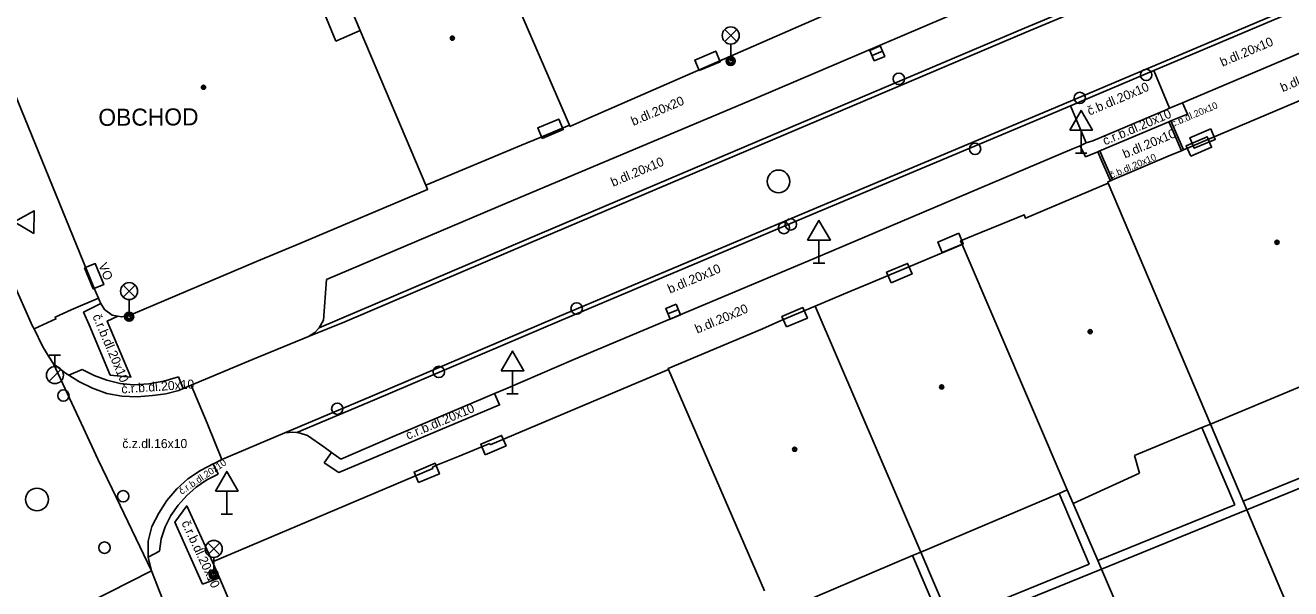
# Model space of a CAD drawing. Extents: x -596229 to -595156, y -1161237 to -1159376.
# Drawn here: x -595792.4 to -595736.8, y -1160698.7 to -1160673.9 of the extents above; entities that cross this region are included whole.
import ezdxf

# ---------------------------------------------------------------- set-up
doc = ezdxf.new("R2010")
doc.units = 0
for name, color, linetype in [('DOP - kresba z DSPS bez souradnic', 7, 'Continuous'), ('DOP - rozhrani ploch obecne', 7, 'Continuous'), ('Level 24', 7, 'Continuous'), ('Level 26', 7, 'Continuous'), ('Level 27', 7, 'Continuous'), ('Level 28', 7, 'Continuous'), ('Level 33', 7, 'Continuous'), ('Level 34', 7, 'Continuous'), ('Level 39', 7, 'Continuous'), ('Specificka linie pasportu komunikaci', 7, 'Continuous'), ('TM - budovy zdene_ betonove - VP', 7, 'Continuous'), ('TM - komunikace - VP', 7, 'Continuous'), ('TM - popis objektu', 7, 'Continuous'), ('TM - popis povrchu', 7, 'Continuous'), ('TM - rozhrani mezi zpev. plochami mezi sebou - VP', 7, 'Continuous'), ('TM - rozhrani ploch obecne - VP', 7, 'Continuous'), ('TM - vstup do budovy - zdene_ betonove', 7, 'Continuous')]:
    doc.layers.add(name, color=color, linetype=linetype)

msp = doc.modelspace()

# ---------------------------------------------------------------- linework, layer by layer
at = {"layer": 'DOP - kresba z DSPS bez souradnic'}
for points in [[(-595738.89, -1160694.82), (-595728.85, -1160690.72)], [(-595740.7, -1160691.58), (-595739.26, -1160694.98)], [(-595745.65, -1160697.58), (-595746.98, -1160694.47)], [(-595745.28, -1160697.43), (-595739.26, -1160694.98)], [(-595753.42, -1160697.21), (-595752.13, -1160700.23)], [(-595751.77, -1160700.08), (-595745.65, -1160697.58)]]:
    msp.add_lwpolyline(points, dxfattribs=at)
at = {"layer": 'DOP - rozhrani ploch obecne'}
for points in [[(-595728.33, -1160690.94), (-595738.73, -1160695.19)], [(-595738.89, -1160694.82), (-595740.33, -1160691.43)], [(-595738.73, -1160695.19), (-595738.89, -1160694.82)], [(-595746.36, -1160694.91), (-595745.28, -1160697.43)], [(-595738.73, -1160695.19), (-595745.12, -1160697.8)], [(-595731.35, -1160712.61), (-595738.73, -1160695.19)], [(-595751.77, -1160700.08), (-595753.06, -1160697.06)], [(-595745.28, -1160697.43), (-595745.12, -1160697.8)], [(-595745.12, -1160697.8), (-595751.61, -1160700.45)], [(-595737.62, -1160715.32), (-595745.12, -1160697.8)]]:
    msp.add_lwpolyline(points, dxfattribs=at)
at = {"layer": 'Level 24'}
for points in [[(-595762.793, -1160675.879), (-595761.872, -1160675.491), (-595762.065, -1160675.03), (-595762.987, -1160675.418)], [(-595769.693, -1160678.859), (-595768.772, -1160678.471), (-595768.965, -1160678.01), (-595769.887, -1160678.398)], [(-595740.308, -1160678.442), (-595741.229, -1160678.831), (-595741.034, -1160679.292), (-595740.113, -1160678.902)], [(-595741.192, -1160679.64), (-595740.272, -1160679.25), (-595740.467, -1160678.789), (-595741.387, -1160679.18)], [(-595751.387, -1160683.033), (-595752.309, -1160683.42), (-595752.115, -1160683.881), (-595751.193, -1160683.494)], [(-595789.804, -1160684.553), (-595789.425, -1160685.479), (-595788.962, -1160685.289), (-595789.342, -1160684.364)], [(-595754.362, -1160685.21), (-595753.442, -1160684.82), (-595753.637, -1160684.359), (-595754.557, -1160684.75)], [(-595758.962, -1160687.15), (-595758.042, -1160686.76), (-595758.237, -1160686.299), (-595759.157, -1160686.69)], [(-595772.202, -1160692.77), (-595771.282, -1160692.38), (-595771.477, -1160691.919), (-595772.397, -1160692.31)], [(-595775.132, -1160693.999), (-595774.211, -1160693.608), (-595774.406, -1160693.148), (-595775.327, -1160693.538)]]:
    msp.add_lwpolyline(points, close=True, dxfattribs=at)
at = {"layer": 'Level 26'}
for centre in [(-595743.15, -1160676.07), (-595754.02, -1160676.24), (-595746.07, -1160677.08), (-595750.67, -1160679.32), (-595759.07, -1160682.8), (-595758.77, -1160682.64), (-595768.18, -1160686.34), (-595774.24, -1160689.13), (-595790.74, -1160690.17), (-595778.7, -1160690.75), (-595788.11, -1160694.6), (-595788.93, -1160696.86)]:
    msp.add_circle(centre, 0.25, dxfattribs=at)
at = {"layer": 'Level 27'}
for p, q in [((-595754.74, -1160675.022), (-595755.2, -1160675.218)), ((-595763.71, -1160686.383), (-595764.17, -1160686.577))]:
    msp.add_line(p, q, dxfattribs=at)
for points in [[(-595754.838, -1160674.792), (-595755.298, -1160674.988), (-595755.102, -1160675.448), (-595754.642, -1160675.252)], [(-595763.807, -1160686.153), (-595764.267, -1160686.347), (-595764.073, -1160686.807), (-595763.613, -1160686.613)]]:
    msp.add_lwpolyline(points, close=True, dxfattribs=at)
for centre in [(-595759.31, -1160680.75), (-595791.9, -1160694.74)]:
    msp.add_circle(centre, 0.5, dxfattribs=at)
at = {"layer": 'Level 28'}
for p, q in [((-595791.36, -1160688.395), (-595790.86, -1160688.395)), ((-595791.11, -1160688.895), (-595791.11, -1160688.395)), ((-595791.368, -1160689.542), (-595790.838, -1160689.012))]:
    msp.add_line(p, q, dxfattribs=at)
msp.add_circle((-595791.11, -1160689.27), 0.375, dxfattribs=at)
at = {"layer": 'Level 33'}
for p, q in [((-595761.675, -1160674.6), (-595761.145, -1160674.07)), ((-595761.675, -1160674.07), (-595761.145, -1160674.6)), ((-595761.41, -1160674.71), (-595761.41, -1160675.46)), ((-595788.115, -1160685.84), (-595787.585, -1160685.31)), ((-595788.115, -1160685.31), (-595787.585, -1160685.84)), ((-595787.85, -1160685.95), (-595787.85, -1160686.7)), ((-595784.395, -1160697.18), (-595783.865, -1160696.65)), ((-595784.395, -1160696.65), (-595783.865, -1160697.18)), ((-595784.13, -1160697.29), (-595784.13, -1160698.04))]:
    msp.add_line(p, q, dxfattribs=at)
for centre, radius in [((-595761.41, -1160674.335), 0.375), ((-595761.41, -1160675.46), 0.2), ((-595761.41, -1160675.46), 0.145), ((-595761.41, -1160675.46), 0.0876), ((-595787.85, -1160685.575), 0.375), ((-595787.85, -1160686.7), 0.2), ((-595787.85, -1160686.7), 0.145), ((-595787.85, -1160686.7), 0.0876), ((-595784.13, -1160696.915), 0.375), ((-595784.13, -1160698.04), 0.2), ((-595784.13, -1160698.04), 0.145), ((-595784.13, -1160698.04), 0.0876)]:
    msp.add_circle(centre, radius, dxfattribs=at)
at = {"layer": 'Level 34'}
for p, q in [((-595746.01, -1160678.492), (-595746.01, -1160679.51)), ((-595746.26, -1160679.51), (-595745.76, -1160679.51)), ((-595757.53, -1160683.332), (-595757.53, -1160684.35)), ((-595757.78, -1160684.35), (-595757.28, -1160684.35)), ((-595771, -1160689.082), (-595771, -1160690.1)), ((-595771.25, -1160690.1), (-595770.75, -1160690.1)), ((-595783.56, -1160694.372), (-595783.56, -1160695.39)), ((-595783.81, -1160695.39), (-595783.31, -1160695.39))]:
    msp.add_line(p, q, dxfattribs=at)
for points in [[(-595746.51, -1160678.492), (-595745.51, -1160678.492), (-595746.01, -1160677.626)], [(-595792.901, -1160682.529), (-595792.041, -1160683.039), (-595792.03, -1160682.039)], [(-595758.03, -1160683.332), (-595757.03, -1160683.332), (-595757.53, -1160682.466)], [(-595771.5, -1160689.082), (-595770.5, -1160689.082), (-595771, -1160688.216)], [(-595784.06, -1160694.372), (-595783.06, -1160694.372), (-595783.56, -1160693.506)]]:
    msp.add_lwpolyline(points, close=True, dxfattribs=at)
at = {"layer": 'Level 39'}
for centre, radius in [((-595773.64, -1160674.45), 0.09), ((-595773.64, -1160674.45), 0.0398), ((-595784.58, -1160676.61), 0.09), ((-595784.58, -1160676.61), 0.0398), ((-595737.4, -1160683.43), 0.09), ((-595737.4, -1160683.43), 0.0398), ((-595745.61, -1160687.36), 0.09), ((-595745.61, -1160687.36), 0.0398), ((-595752.14, -1160689.79), 0.09), ((-595752.14, -1160689.79), 0.0398), ((-595758.6, -1160692.53), 0.09), ((-595758.6, -1160692.53), 0.0398)]:
    msp.add_circle(centre, radius, dxfattribs=at)
at = {"layer": 'Specificka linie pasportu komunikaci'}
msp.add_lwpolyline([(-595793.35, -1160701.17), (-595786.87, -1160697.88)], dxfattribs=at)
at = {"layer": 'TM - budovy zdene_ betonove - VP'}
for points in [[(-595795.03, -1160671.64), (-595789.4, -1160685.42)], [(-595779.79, -1160672.07), (-595778.77, -1160674.58)], [(-595777.69, -1160674.12), (-595778.72, -1160671.68)], [(-595771.27, -1160671.87), (-595768.5, -1160678.28)], [(-595766.55, -1160677.49), (-595757.39, -1160673.49)], [(-595778.77, -1160674.58), (-595777.69, -1160674.12)], [(-595774.81, -1160680.92), (-595777.69, -1160674.12)], [(-595734.61, -1160676.5), (-595734.63, -1160676.45), (-595741.51, -1160679.36)], [(-595768.5, -1160678.28), (-595768.48, -1160678.33), (-595767.69, -1160677.99)], [(-595769.78, -1160678.82), (-595768.5, -1160678.28)], [(-595770.61, -1160679.16), (-595774.81, -1160680.92)], [(-595741.6, -1160679.4), (-595742.08, -1160679.6)], [(-595741.51, -1160679.36), (-595741.6, -1160679.4)], [(-595744.63, -1160680.68), (-595743.97, -1160680.4)], [(-595774.81, -1160680.92), (-595774.73, -1160681.1), (-595780.35, -1160683.48)], [(-595749.48, -1160682.62), (-595748.51, -1160682.22), (-595748.45, -1160682.37), (-595744.82, -1160680.83)], [(-595744.82, -1160680.83), (-595744.84, -1160680.77), (-595744.72, -1160680.72)], [(-595740.33, -1160691.43), (-595744.82, -1160680.83)], [(-595744.72, -1160680.72), (-595744.63, -1160680.68)], [(-595751.24, -1160683.53), (-595751.31, -1160683.37), (-595750.42, -1160683)], [(-595755.32, -1160685.24), (-595751.24, -1160683.53)], [(-595751.24, -1160683.53), (-595746.62, -1160694.32)], [(-595782.25, -1160684.28), (-595787.78, -1160686.62)], [(-595789.2, -1160685.89), (-595789.4, -1160685.42)], [(-595789.14, -1160686.03), (-595789.2, -1160685.89)], [(-595757.7, -1160686.24), (-595756.18, -1160685.6)], [(-595789.09, -1160686.12), (-595789.14, -1160686.03)], [(-595788.34, -1160686.68), (-595788.59, -1160686.63), (-595788.93, -1160686.39), (-595789.09, -1160686.12)], [(-595759.16, -1160686.86), (-595757.7, -1160686.24)], [(-595753.06, -1160697.06), (-595757.7, -1160686.24)], [(-595787.78, -1160686.62), (-595788.18, -1160686.71), (-595788.34, -1160686.68)], [(-595760.02, -1160687.23), (-595764.16, -1160688.98), (-595764.14, -1160689.03)], [(-595732.32, -1160688.08), (-595740.33, -1160691.43)], [(-595764.14, -1160689.03), (-595771.98, -1160692.34)], [(-595759.92, -1160698.76), (-595764.14, -1160689.03)], [(-595740.33, -1160691.43), (-595740.7, -1160691.58)], [(-595740.7, -1160691.58), (-595743.67, -1160692.8)], [(-595772, -1160692.28), (-595772.24, -1160692.38)], [(-595771.98, -1160692.34), (-595772, -1160692.28)], [(-595773.35, -1160692.84), (-595773.17, -1160692.76)], [(-595743.67, -1160692.8), (-595743.44, -1160693.59)], [(-595784.18, -1160697.48), (-595774.5, -1160693.38)], [(-595774.52, -1160693.32), (-595774.29, -1160693.22)], [(-595774.5, -1160693.38), (-595774.52, -1160693.32)], [(-595743.44, -1160693.59), (-595746.36, -1160694.91)], [(-595746.98, -1160694.47), (-595753.06, -1160697.06)], [(-595746.62, -1160694.32), (-595746.98, -1160694.47)], [(-595746.62, -1160694.32), (-595746.36, -1160694.91)], [(-595753.06, -1160697.06), (-595753.42, -1160697.21)], [(-595783.88, -1160698.18), (-595784.18, -1160697.48)], [(-595753.42, -1160697.21), (-595759.47, -1160699.79)], [(-595783.28, -1160699.59), (-595783.88, -1160698.18)]]:
    msp.add_lwpolyline(points, dxfattribs=at)
at = {"layer": 'TM - komunikace - VP'}
for points in [[(-595742.39, -1160669.51), (-595742.56, -1160669.58), (-595749.2, -1160672.34), (-595760.33, -1160677.1)], [(-595728.68, -1160671.86), (-595728.92, -1160671.97), (-595735.02, -1160674.52), (-595741.35, -1160677.21), (-595741.56, -1160677.3)], [(-595779.18, -1160685.07), (-595771.23, -1160681.7), (-595760.33, -1160677.1)], [(-595742.13, -1160677.53), (-595742.27, -1160677.61), (-595745.5, -1160678.97), (-595745.79, -1160679.06)], [(-595741.56, -1160677.3), (-595742.13, -1160677.53)], [(-595746.05, -1160679.18), (-595746.42, -1160679.34), (-595757.47, -1160684.02), (-595768.31, -1160688.59), (-595771.29, -1160689.87), (-595771.79, -1160690.08)], [(-595745.79, -1160679.06), (-595746.05, -1160679.18)], [(-595792.99, -1160685.1), (-595792.09, -1160687.12)], [(-595779.18, -1160685.07), (-595779.31, -1160686.86)], [(-595779.31, -1160686.86), (-595779.5, -1160687.19)], [(-595792.03, -1160687.24), (-595792.09, -1160687.12)], [(-595791.17, -1160688.78), (-595791.4, -1160688.43), (-595791.65, -1160688), (-595792.03, -1160687.24)], [(-595785.13, -1160689.71), (-595782.43, -1160688.59), (-595779.96, -1160687.57)], [(-595779.5, -1160687.19), (-595779.69, -1160687.39), (-595779.96, -1160687.57)], [(-595790.64, -1160689.19), (-595791.17, -1160688.78)], [(-595790.5, -1160689.28), (-595790.64, -1160689.19)], [(-595790.06, -1160689.55), (-595790.5, -1160689.28)], [(-595788.83, -1160690.08), (-595789.46, -1160689.84), (-595790.06, -1160689.55)], [(-595785.48, -1160689.86), (-595785.67, -1160689.94), (-595786.24, -1160690.09), (-595786.82, -1160690.16)], [(-595785.13, -1160689.71), (-595785.48, -1160689.86)], [(-595786.82, -1160690.16), (-595787.49, -1160690.22), (-595788.17, -1160690.19), (-595788.83, -1160690.08)], [(-595771.79, -1160690.08), (-595772.2, -1160690.25), (-595776.27, -1160691.99), (-595778.55, -1160692.96)], [(-595781, -1160691.81), (-595783.78, -1160692.98)], [(-595781, -1160691.81), (-595780.66, -1160691.78), (-595780.48, -1160691.8)], [(-595780.48, -1160691.8), (-595780.33, -1160691.82), (-595780.01, -1160691.93)], [(-595780.01, -1160691.93), (-595779.29, -1160692.43), (-595778.96, -1160692.67)], [(-595784.15, -1160693.17), (-595784.41, -1160693.3), (-595784.72, -1160693.46)], [(-595783.78, -1160692.98), (-595784.09, -1160693.14), (-595784.15, -1160693.17)], [(-595778.96, -1160692.67), (-595778.55, -1160692.96)], [(-595786.55, -1160695.34), (-595786.19, -1160694.78), (-595785.76, -1160694.27), (-595785.27, -1160693.83), (-595784.72, -1160693.46)], [(-595787.02, -1160697.22), (-595787.01, -1160696.57), (-595786.85, -1160695.93), (-595786.55, -1160695.34)], [(-595787.02, -1160697.22), (-595787.01, -1160697.27)], [(-595787.01, -1160697.27), (-595786.87, -1160697.88)], [(-595786.37, -1160699.15), (-595786.87, -1160697.88)]]:
    msp.add_lwpolyline(points, dxfattribs=at)
at = {"layer": 'TM - rozhrani mezi zpev. plochami mezi sebou - VP'}
for points in [[(-595742.82, -1160675.88), (-595735.66, -1160672.85), (-595729.13, -1160670.1)], [(-595779.5, -1160687.19), (-595770.38, -1160683.3), (-595759.66, -1160678.75), (-595748.5, -1160674.01), (-595741.41, -1160671.04)], [(-595746.48, -1160677.43), (-595742.82, -1160675.88)], [(-595742.13, -1160677.53), (-595742.82, -1160675.88)], [(-595780.48, -1160691.8), (-595777.07, -1160690.36), (-595768.95, -1160686.9), (-595758.12, -1160682.33), (-595747.06, -1160677.68), (-595746.48, -1160677.43)], [(-595745.79, -1160679.06), (-595746.48, -1160677.43)], [(-595742.07, -1160678.09), (-595741.33, -1160677.79), (-595741.56, -1160677.3)], [(-595745.19, -1160679.41), (-595742.16, -1160678.13)], [(-595742.16, -1160678.13), (-595742.07, -1160678.09)], [(-595742.16, -1160678.13), (-595741.95, -1160678.59), (-595741.6, -1160679.4)], [(-595742.07, -1160678.09), (-595741.86, -1160678.55), (-595741.51, -1160679.36)], [(-595746.05, -1160679.18), (-595745.81, -1160679.67), (-595745.28, -1160679.45)], [(-595745.28, -1160679.45), (-595745.19, -1160679.41)], [(-595745.28, -1160679.45), (-595745.11, -1160679.83), (-595744.72, -1160680.72)], [(-595745.19, -1160679.41), (-595745.02, -1160679.79), (-595744.63, -1160680.68)], [(-595792.03, -1160687.24), (-595791.07, -1160686.8), (-595791.1, -1160686.72), (-595790.39, -1160686.4), (-595789.2, -1160685.89)], [(-595789.09, -1160686.12), (-595789.85, -1160686.5), (-595789.6, -1160687.06), (-595788.68, -1160689.27), (-595787.77, -1160689.36), (-595788.82, -1160686.9), (-595788.34, -1160686.68)], [(-595790.5, -1160689.28), (-595789.91, -1160689.02)], [(-595789.91, -1160689.02), (-595789.38, -1160689.29)], [(-595789.38, -1160689.29), (-595788.83, -1160689.5)], [(-595787.66, -1160689.7), (-595788.25, -1160689.64), (-595788.83, -1160689.5)], [(-595787.66, -1160689.7), (-595786.99, -1160689.65), (-595786.33, -1160689.53), (-595785.68, -1160689.34)], [(-595785.68, -1160689.34), (-595785.48, -1160689.86)], [(-595771.79, -1160690.08), (-595771.57, -1160690.58), (-595778.63, -1160693.55), (-595779.28, -1160693.13)], [(-595784.15, -1160693.17), (-595783.93, -1160693.63)], [(-595779.28, -1160693.13), (-595778.96, -1160692.67)], [(-595785.69, -1160694.99), (-595785.32, -1160694.57), (-595784.9, -1160694.2), (-595784.43, -1160693.88), (-595783.93, -1160693.63)], [(-595786.27, -1160695.94), (-595786.02, -1160695.44), (-595785.69, -1160694.99)], [(-595784.62, -1160698.47), (-595785.84, -1160695.74), (-595785.32, -1160695.02), (-595784.18, -1160697.48)], [(-595786.27, -1160695.94), (-595786.44, -1160696.47)], [(-595786.44, -1160696.47), (-595786.51, -1160697.02)], [(-595786.51, -1160697.02), (-595787.01, -1160697.27)], [(-595783.88, -1160698.18), (-595784.62, -1160698.47)]]:
    msp.add_lwpolyline(points, dxfattribs=at)
at = {"layer": 'TM - rozhrani ploch obecne - VP'}
for points in [[(-595779.96, -1160687.57), (-595778.37, -1160686.92), (-595770.3, -1160683.48), (-595759.58, -1160678.93), (-595748.42, -1160674.19), (-595737.22, -1160669.49), (-595726.46, -1160664.92), (-595716.34, -1160660.69), (-595710.56, -1160658.23), (-595705.46, -1160656.07), (-595700, -1160653.77), (-595694.47, -1160651.44), (-595687.22, -1160648.37), (-595679.97, -1160645.36), (-595678.79, -1160644.87)], [(-595677.54, -1160648.08), (-595678.59, -1160648.54), (-595685.88, -1160651.62), (-595693.04, -1160654.71), (-595698.76, -1160657.09), (-595704.15, -1160659.35), (-595709.17, -1160661.44), (-595715, -1160663.94), (-595725.11, -1160668.19), (-595735.74, -1160672.67), (-595747.14, -1160677.5), (-595758.2, -1160682.15), (-595769.03, -1160686.72), (-595777.15, -1160690.18), (-595781, -1160691.81)], [(-595786.87, -1160697.88), (-595788.6, -1160694.27), (-595789.22, -1160692.97), (-595789.85, -1160691.6), (-595791.17, -1160688.78)], [(-595785.13, -1160689.71), (-595784.42, -1160691.39), (-595783.78, -1160692.98)]]:
    msp.add_lwpolyline(points, dxfattribs=at)
at = {"layer": 'TM - vstup do budovy - zdene_ betonove'}
for points in [[(-595766.55, -1160677.49), (-595767.69, -1160677.99)], [(-595769.78, -1160678.82), (-595770.61, -1160679.16)], [(-595743.97, -1160680.4), (-595742.08, -1160679.6)], [(-595750.42, -1160683), (-595749.48, -1160682.62)], [(-595780.35, -1160683.48), (-595782.25, -1160684.28)], [(-595756.18, -1160685.6), (-595755.32, -1160685.24)], [(-595760.02, -1160687.23), (-595759.16, -1160686.86)], [(-595773.17, -1160692.76), (-595772.24, -1160692.38)], [(-595774.29, -1160693.22), (-595773.35, -1160692.84)]]:
    msp.add_lwpolyline(points, dxfattribs=at)

# ---------------------------------------------------------------- texts
at = {"layer": 'TM - popis objektu'}
for s, height, rotation, p in [('OBCHOD', 0.75, 0.34, (-595789.2, -1160678.31)), ('VO', 0.4, 292.2994, (-595789.21, -1160684.43))]:
    msp.add_text(s, height=height, rotation=rotation, dxfattribs=at).set_placement(p)
at = {"layer": 'TM - popis povrchu'}
for s, height, rotation, p in [('b.dl.20x10', 0.4, 22.8806, (-595739.8, -1160675.71)), ('b.dl.20x20', 0.4, 22.8806, (-595737.15, -1160676.83)), ('č.b.dl.20x10', 0.4, 22.8806, (-595745.64, -1160677.86)), ('b.dl.20x20', 0.4, 22.8806, (-595765.69, -1160678.31)), ('č.r.b.dl.20x10', 0.4, 22.8788, (-595744.96, -1160679.17)), ('č.b.dl.20x10', 0.3, 22.8806, (-595741.97, -1160678.36)), ('b.dl.20x10', 0.4, 22.8806, (-595744.08, -1160679.75)), ('b.dl.20x10', 0.4, 22.8806, (-595766.58, -1160680.99)), ('č.b.dl.20x10', 0.3, 22.8806, (-595744.67, -1160680.63)), ('b.dl.20x10', 0.4, 22.8806, (-595764.08, -1160685.69)), ('b.dl.20x20', 0.4, 22.8806, (-595762.88, -1160687.45)), ('č.r.b.dl.20x10', 0.4, 293, (-595789.47, -1160686.68)), ('č.r.b.dl.20x10', 0.4, 4, (-595788.18, -1160690.08)), ('č.r.b.dl.20x10', 0.4, 22.8788, (-595775.59, -1160692.12)), ('č.r.b.dl.20x10', 0.3, 34, (-595785.54, -1160694.54)), ('č.r.b.dl.20x10', 0.4, 295, (-595785.56, -1160695.77))]:
    msp.add_text(s, height=height, rotation=rotation, dxfattribs=at).set_placement(p)
msp.add_text('č.z.dl.16x10', height=0.4, dxfattribs=at).set_placement((-595788.15, -1160692.48))

doc.saveas('drawing.dxf')
